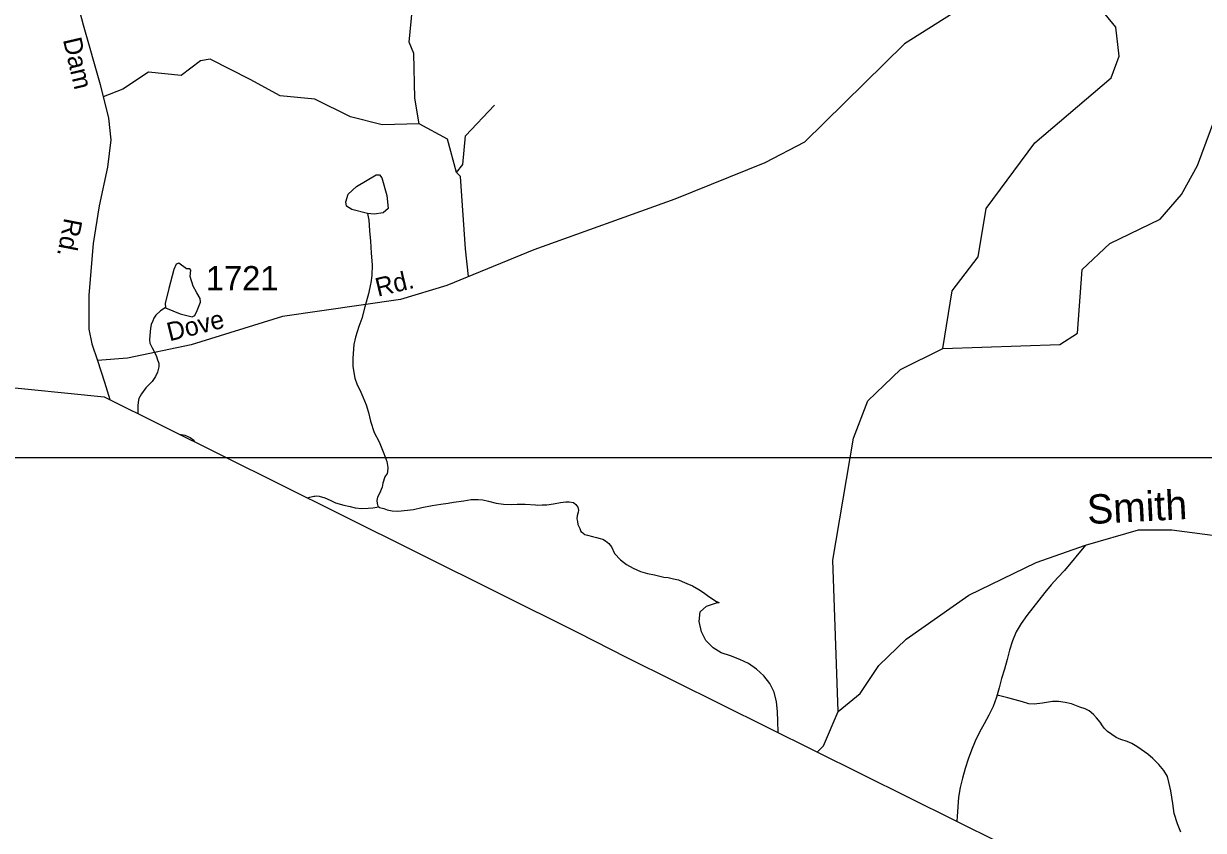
# Model space of a CAD drawing. Extents: x 2056842 to 2160602, y 826753 to 1016856.
# Drawn here: x 2093202 to 2099244, y 843942 to 848074 of the extents above; entities that cross this region are included whole.
import ezdxf

# ---------------------------------------------------------------- set-up
doc = ezdxf.new("R2010")
doc.units = 0
for name, color, linetype in [('Exist Boundary Political CountyLine', 7, 'Continuous'), ('Exist Hydrographic Creek Single Shore', 7, 'Continuous'), ('Exist Hydrographic Creek Single Shore Label', 7, 'Continuous'), ('Exist Hydrographic Misc Water Feature', 7, 'Continuous'), ('Exist Road Non-System Type 51', 7, 'Continuous'), ('Exist Road Secondary Type 51 Attributed', 7, 'Continuous'), ('Exist Road Secondary Type 51 Label', 7, 'Continuous'), ('Exist Road Secondary Type 51 Number Label', 7, 'Continuous'), ('Map Preparation Inset Cut Line', 7, 'Continuous')]:
    doc.layers.add(name, color=color, linetype=linetype)

msp = doc.modelspace()

# ---------------------------------------------------------------- linework, layer by layer
at = {"layer": 'Exist Boundary Political CountyLine'}
msp.add_lwpolyline([(2087202.4, 846841.6), (2088278.5, 846703.3), (2089060.9, 846620.9), (2089592.9, 846564), (2090401.1, 846475.5), (2091507.2, 846371.9), (2092417.4, 846283.6), (2093037.6, 846221), (2093614.4, 846162.7), (2094823.1, 845562.6), (2096040.2, 844956.3), (2096290.8, 844827.9), (2097736.3, 844110.3), (2098905.5, 843530.6), (2099954.7, 843014.5), (2100389.5, 842806.4), (2101933, 842032.5), (2102162, 841868.8), (2110170.3, 837920.8)], dxfattribs=at)
at = {"layer": 'Exist Hydrographic Creek Single Shore'}
for points in [[(2097909.2, 846410.6), (2097958.2, 846704.9), (2098091.1, 846879.4), (2098132.1, 847127.8), (2098381, 847463.9), (2098771, 847797.1), (2098813, 847907.8), (2098795, 848055.8), (2098687.1, 848189.4)], [(2097909.2, 846410.6), (2098509.2, 846431), (2098600, 846488.2), (2098624, 846815.8), (2098765.1, 846947.4), (2099023, 847073.4), (2099131.1, 847199.2), (2099214.1, 847348.3), (2099396, 847840.1)], [(2097373.2, 844551.5), (2097346.1, 845326.3), (2097452.1, 845950.8), (2097526.1, 846142.8), (2097693.1, 846303.5), (2097909.2, 846410.6)], [(2097373.2, 844551.5), (2097485.7, 844643.4), (2097581.1, 844786.7), (2097722.2, 844921.5), (2098042.4, 845146.6), (2098386.8, 845313.8), (2098640.1, 845402.5), (2098911, 845481), (2099083.2, 845481), (2099628.1, 845410.6)], [(2097266.8, 844343.3), (2097299.2, 844375.7), (2097373.2, 844551.5)]]:
    msp.add_lwpolyline(points, dxfattribs=at)
at = {"layer": 'Exist Hydrographic Misc Water Feature'}
for points in [[(2094963.6, 847102.3), (2094883.6, 847121.8), (2094855.8, 847139.5), (2094852, 847162.3), (2094864.7, 847200.3), (2094906.4, 847239.6), (2095007.7, 847299.1), (2095024.2, 847299.1), (2095036.9, 847283.9), (2095062.2, 847194), (2095068.5, 847126.8), (2095043.2, 847105.3), (2094997.6, 847097.7), (2094963.6, 847102.3)], [(2094963.6, 847102.3), (2094969.4, 847068.2), (2094971.8, 847042.3), (2094973.7, 847012.4), (2094977.8, 846960.2), (2094981.9, 846898.3), (2094986.4, 846838.4), (2094984.5, 846784.3), (2094980.8, 846746.3), (2094978.6, 846740.2), (2094968.9, 846690.5), (2094949.1, 846624.2), (2094933.5, 846564), (2094919.3, 846522.4), (2094901.3, 846468.3), (2094893.7, 846430.1), (2094888, 846360.3), (2094888.2, 846320.1), (2094896.2, 846266.2), (2094898.2, 846258.2), (2094910.5, 846224.3), (2094924.5, 846198.2), (2094938.8, 846162.3), (2094956.9, 846122.3), (2094968.7, 846082.3), (2094979, 846038.6), (2094996.8, 845980.7), (2095022.9, 845932.5), (2095047.3, 845872.8), (2095061.6, 845830.9), (2095067.6, 845800.8), (2095065.7, 845778.7), (2095063.5, 845770.9), (2095051.6, 845752.9), (2095041.9, 845720.7), (2095037.8, 845700.6), (2095023.9, 845668.6), (2095013.9, 845648.6), (2095010.4, 845632.5), (2095012.2, 845616.4), (2095016.5, 845602.8), (2095021.7, 845598.8), (2095024.3, 845596.8)], [(2093927.9, 846619.3), (2094003.7, 846587.1), (2094065.7, 846573.2), (2094078.4, 846579.5), (2094091, 846604.9), (2094107.5, 846648), (2094106.2, 846665.7), (2094089.8, 846696.1), (2094069.5, 846729), (2094054.3, 846779.7), (2094058.1, 846811.4), (2094053, 846817.7), (2094035.3, 846819), (2093997.3, 846846.9), (2093983.4, 846841.8), (2093970.7, 846815.2), (2093945.4, 846717.6), (2093926.4, 846641.6), (2093927.9, 846619.3)], [(2093927.9, 846619.3), (2093927.5, 846619.1), (2093903.5, 846602.8), (2093879.5, 846581), (2093869.5, 846565), (2093863.7, 846552.9), (2093855.7, 846533), (2093851.8, 846514.9), (2093847.7, 846477), (2093846.1, 846454.9), (2093847.7, 846436.9), (2093860, 846413.1), (2093879.9, 846375.1), (2093888.1, 846353.2), (2093894.1, 846334.9), (2093894.1, 846317), (2093888.1, 846289.1), (2093878.1, 846267.1), (2093860.6, 846240.9), (2093828.4, 846208.9), (2093804.9, 846178.8), (2093792.8, 846154.7), (2093788.9, 846135), (2093786.8, 846116.6), (2093786.5, 846077.3)], [(2094001, 845970.8), (2094027.1, 845965.7), (2094055.2, 845955.4), (2094073.3, 845941.7), (2094077.8, 845932.7)], [(2094657.2, 845644.9), (2094668.4, 845648.5), (2094687.5, 845653.8), (2094693, 845654.9), (2094700.1, 845655.6), (2094715.9, 845653.7), (2094744.4, 845645.7), (2094772.1, 845633.8), (2094800, 845620.2), (2094842.2, 845608.1), (2094874, 845600.4), (2094900.3, 845594.4), (2094932.2, 845590.4), (2094966.3, 845592.6), (2094990.5, 845594.6), (2095021.7, 845598.8), (2095024.3, 845596.8)], [(2095024.3, 845596.8), (2095046.3, 845590.6), (2095064.3, 845584.6), (2095090.1, 845579.1), (2095118.4, 845576.8), (2095168.3, 845583.1), (2095198.4, 845585.4), (2095242.1, 845595.4), (2095294.4, 845605.7), (2095338.2, 845613.7), (2095376.2, 845617.7), (2095404.1, 845624), (2095456.2, 845629.9), (2095494.1, 845636.3), (2095529.8, 845636.2), (2095554.2, 845634.5), (2095582.1, 845628.3), (2095622, 845618.5), (2095660.2, 845612.8), (2095699.8, 845610.9), (2095730.3, 845612.7), (2095770.3, 845613.2), (2095824, 845609.1), (2095836.1, 845607.2), (2095858.1, 845609.2), (2095881.8, 845609.2), (2095916.1, 845615.4), (2095952, 845621.7), (2095978, 845625.5), (2095995.8, 845625.6), (2096017.8, 845621.9), (2096030.1, 845611.9), (2096039.7, 845597.9), (2096044.2, 845581.8), (2096042.2, 845571.9), (2096036.2, 845553.8), (2096036, 845538), (2096038.5, 845523.8), (2096040.3, 845509.7), (2096050.4, 845487.9), (2096056.5, 845474), (2096064.3, 845467.9), (2096068.4, 845464.1), (2096076.4, 845458), (2096090.6, 845454.2), (2096114.6, 845448.1), (2096136.5, 845442), (2096154.6, 845438), (2096168.5, 845434.3), (2096182.4, 845426.2), (2096198.9, 845412.3), (2096212.8, 845394.3), (2096228.8, 845360.6), (2096258.7, 845328.5), (2096288.9, 845304.9), (2096323.3, 845284.7), (2096361, 845268.8), (2096396.7, 845258.9), (2096432.8, 845251), (2096481, 845239.2), (2096503.4, 845237.5), (2096531, 845231.2), (2096555.2, 845225.6), (2096575.1, 845217.7), (2096598.9, 845207.6), (2096627.2, 845195.6), (2096659.2, 845175.8), (2096683.2, 845159.9), (2096711.3, 845139.8), (2096751.3, 845114.3), (2096763.8, 845109.6)], [(2098640.1, 845402.5), (2098532.5, 845273.7), (2098497.9, 845237.1), (2098464.9, 845199.5), (2098432.7, 845161.4), (2098401.5, 845122.3), (2098370.1, 845082.8), (2098339.4, 845043.3), (2098310.1, 845002.3), (2098285.5, 844959.4), (2098266.4, 844913.5), (2098251.6, 844865.8), (2098238.9, 844817.1), (2098225.4, 844768.9), (2098210.8, 844720.7), (2098197.7, 844672.4), (2098187.4, 844636.2)], [(2097065.5, 844443.3), (2097064.8, 844501.2), (2097062.5, 844551.5), (2097057.6, 844601.3), (2097045.7, 844649.8), (2097023.6, 844694.9), (2096992.6, 844734.1), (2096955.9, 844768.4), (2096914.7, 844797), (2096869.4, 844817.7), (2096822.2, 844835.8), (2096773.8, 844851.6), (2096732.8, 844878.1), (2096696.5, 844915.3), (2096674, 844958.5), (2096662.1, 845012.6), (2096667.4, 845061.7), (2096699.4, 845090.9), (2096750.9, 845107.1), (2096763.8, 845109.6)], [(2098187.4, 844636.2), (2098183.8, 844624.2), (2098166.9, 844577.2), (2098145.8, 844532.1), (2098121.2, 844488.4), (2098096.6, 844445.1), (2098074.7, 844400.1), (2098056.2, 844353.8), (2098039, 844306.5), (2098023.4, 844258.6), (2098009.9, 844210.7), (2097998.4, 844162.1), (2097990.6, 844113), (2097986.3, 844063), (2097982.6, 844012.8), (2097980.5, 843989.2)], [(2099128.6, 843933.7), (2099110.6, 843975.8), (2099094.4, 844029.7), (2099088.2, 844079.8), (2099078, 844145.4), (2099067.9, 844189.5), (2099059.9, 844217.6), (2099041.9, 844249.5), (2099015.9, 844279.4), (2098985.7, 844311.1), (2098959.3, 844333), (2098925.4, 844357.2), (2098903.1, 844371.2), (2098877.2, 844386.8), (2098853.5, 844396.9), (2098821.5, 844408.7), (2098797.7, 844418.8), (2098775.3, 844432.7), (2098753.4, 844448.6), (2098737.2, 844464.5), (2098727.3, 844478.6), (2098715, 844496.7), (2098697, 844518.4), (2098680.8, 844536.3), (2098658.7, 844554.3), (2098639.2, 844564.1), (2098611.1, 844574.1), (2098569, 844589.7), (2098536.9, 844597.9), (2098502.6, 844601.8), (2098470.6, 844601.8), (2098420.8, 844593.5), (2098376.9, 844589.2), (2098350.9, 844591.2), (2098316.8, 844601.2), (2098280.5, 844611.1), (2098242.8, 844620.9), (2098194.6, 844632.7), (2098187.4, 844636.2)]]:
    msp.add_lwpolyline(points, dxfattribs=at)
at = {"layer": 'Exist Road Non-System Type 51'}
for points in [[(2095227.7, 847561.4), (2095204.8, 847692.3), (2095200.7, 847921), (2095175.7, 847979.2), (2095217.3, 848403.2), (2095246.3, 848532), (2095219.3, 848588.1), (2095219.3, 848804.3), (2095252.6, 848962.3), (2095211, 849057.9), (2095094.7, 849165.9), (2094837.2, 849369.6), (2094729.2, 849469.4), (2094567.2, 849486), (2094542.2, 849531.8), (2094558.9, 849693.9), (2094529.8, 849826.9)], [(2095227.7, 847561.4), (2095038.6, 847555.2), (2094876.6, 847596.7), (2094693.9, 847688.2), (2094515.2, 847704.8), (2094361.5, 847787.9), (2094158, 847891.9), (2094108.1, 847883.5), (2094008.4, 847808.7), (2093842.3, 847825.3), (2093709.4, 847738.1), (2093609.7, 847698.8)], [(2095418.7, 847312), (2095452, 847353.5), (2095464.4, 847499), (2095614, 847657)], [(2095418.7, 847312), (2095373, 847482.4), (2095227.7, 847561.4)], [(2095480.5, 846778.6), (2095464.4, 846921.2), (2095439.5, 847291.2), (2095418.7, 847312)]]:
    msp.add_lwpolyline(points, dxfattribs=at)
at = {"layer": 'Exist Road Secondary Type 51 Attributed'}
for points in [[(2098118, 851340.9), (2098629.9, 850340.2), (2098744.2, 850099.1), (2098795.1, 849946.4), (2098859.4, 849566), (2098876.1, 849221), (2098859.4, 849094.2), (2098810.6, 848912.4), (2098737.9, 848769), (2098642.6, 848625.2), (2098548.9, 848527.9), (2098389, 848403.2), (2098119, 848228.6), (2097713, 847969.9), (2097201, 847467.9), (2096997.5, 847361.9), (2096536.4, 847174.9), (2095814.7, 846916.1), (2095370.2, 846733.2), (2095131.4, 846660.5), (2094528.1, 846574.2), (2094060.8, 846428.8), (2093733.6, 846361.2), (2093580, 846348.7)], [(2091830.2, 850007.7), (2091967.2, 849864.3), (2092087.7, 849806.1), (2092191.5, 849772.8), (2092401.3, 849720.9), (2092566.4, 849647.1), (2092657.8, 849584.7), (2092753.3, 849487), (2092878, 849306.2), (2093161.5, 848841.7), (2093311, 848592.3), (2093419, 848399), (2093507.3, 848067.5), (2093594.5, 847762), (2093636, 847589.5), (2093648.5, 847479.4), (2093630.8, 847339.1), (2093589.3, 847141.6), (2093558.1, 846948.3), (2093536.3, 846683.4), (2093536.3, 846508.8), (2093550.9, 846434), (2093580, 846348.7)], [(2093580, 846348.7), (2093616.3, 846237.6), (2093643.1, 846148.5)]]:
    msp.add_lwpolyline(points, dxfattribs=at)
at = {"layer": 'Map Preparation Inset Cut Line'}
msp.add_lwpolyline([(2059276.8, 845851.8), (2104036.2, 845851.8), (2104036.2, 868310.8), (2085975.1, 868308.6), (2085982, 877260.1), (2059276.8, 877260.1), (2059276.8, 845851.8)], dxfattribs=at)

# ---------------------------------------------------------------- texts
at = {"layer": 'Exist Hydrographic Creek Single Shore Label'}
msp.add_text('Smith', height=150, rotation=2.9739, dxfattribs=at).set_placement((2098652, 845510.7))
at = {"layer": 'Exist Road Secondary Type 51 Label'}
for s, rotation, p in [('Dam', 283.19454, (2093402.7, 847992)), ('Rd.', 259.01328, (2093410.5, 847082.8)), ('Rd.', 13.57984, (2095015.9, 846675.2)), ('Dove', 13.95521, (2093949, 846446.9))]:
    msp.add_text(s, height=95, rotation=rotation, dxfattribs=at).set_placement(p)
at = {"layer": 'Exist Road Secondary Type 51 Number Label'}
msp.add_text('1721', height=125, dxfattribs=at).set_placement((2094135.2, 846707.8))

doc.saveas('drawing.dxf')
